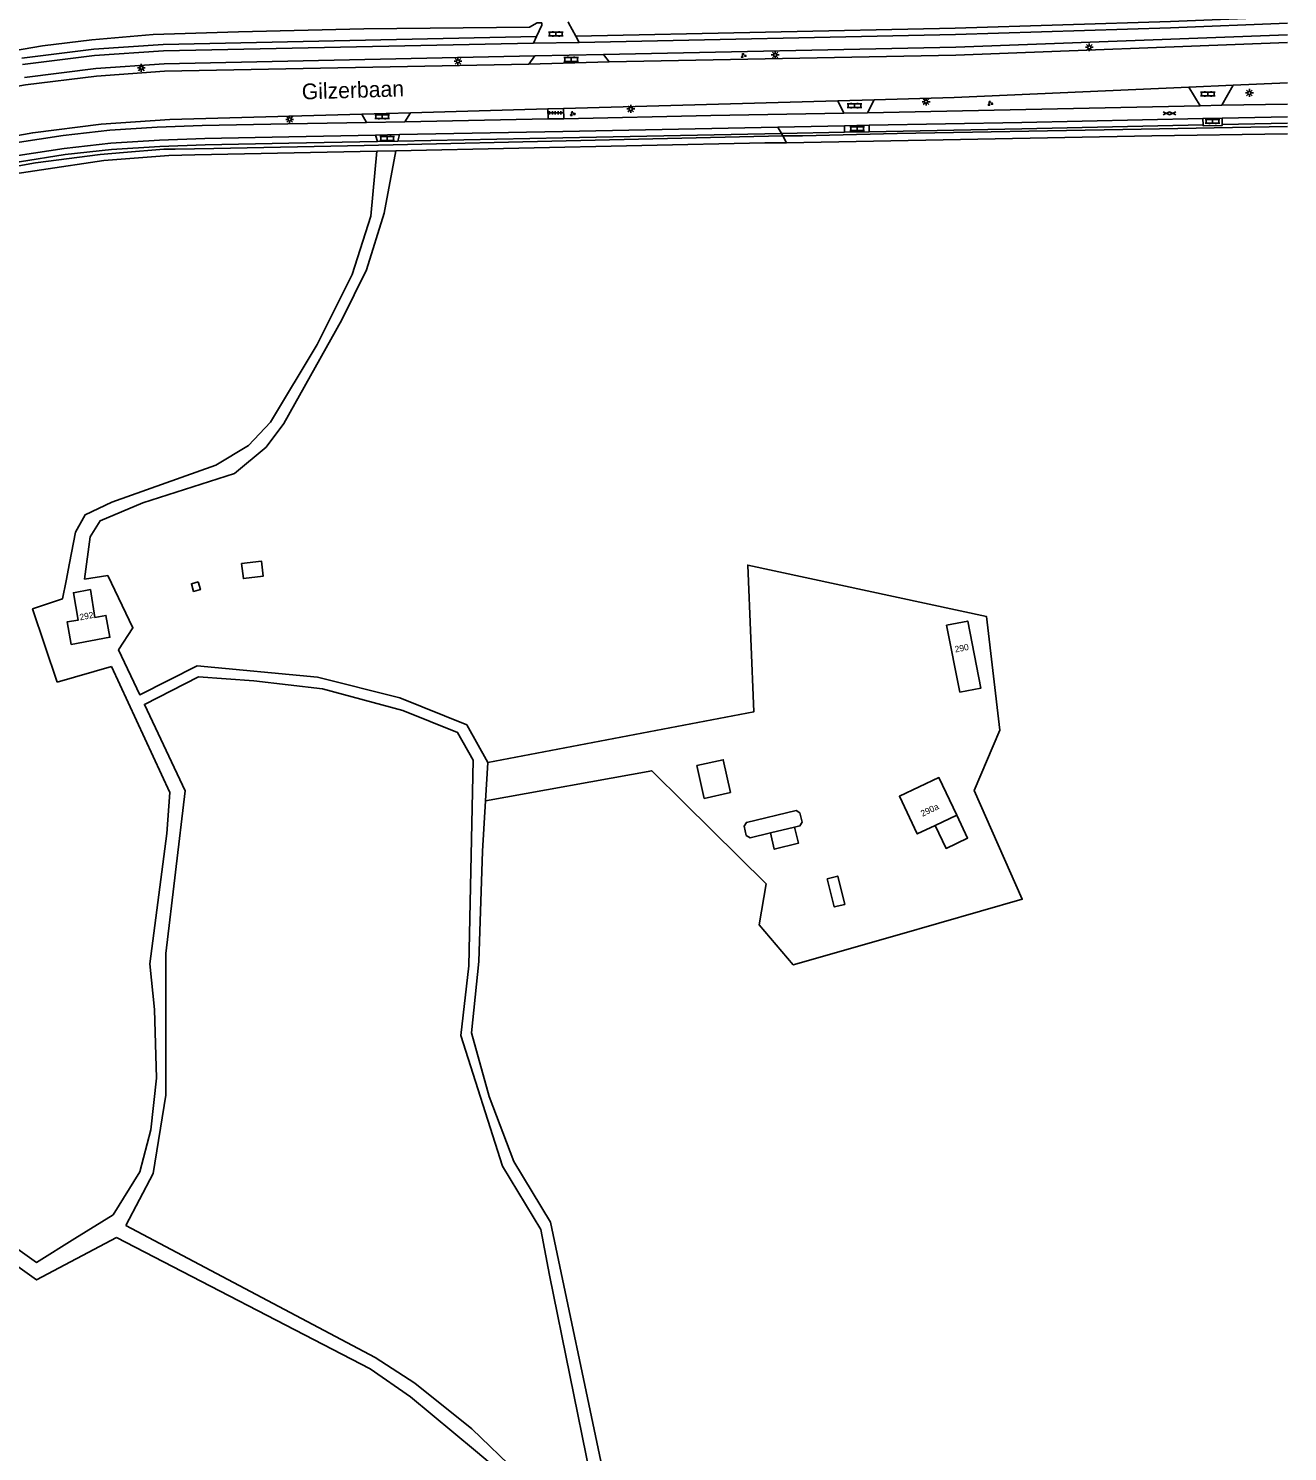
# Model space of a CAD drawing. Extents: x 124000 to 129000, y 395500 to 397503.
# Drawn here: x 128800.9 to 129000, y 395875.2 to 396100.2 of the extents above; entities that cross this region are included whole.
import ezdxf

# ---------------------------------------------------------------- set-up
doc = ezdxf.new("R2010")
doc.units = 0
for name, color, linetype in [('gg-afsc-hekwerk', 7, 'Continuous'), ('gg-anno-huisnummerreeks BGT', 7, 'Continuous'), ('gg-anno-openbare ruimte label', 7, 'Continuous'), ('gg-bbg-bijgebouw', 7, 'Continuous'), ('gg-bbg-hoofdgebouw', 7, 'Continuous'), ('gg-bbg-luifel en loopbrug', 7, 'Continuous'), ('gg-bbg-overig bouwwerk', 7, 'Continuous'), ('gg-knt-onverhard', 7, 'Continuous'), ('gg-knt-verharding', 7, 'Continuous'), ('gt-grn-groengrens', 7, 'Continuous'), ('gt-grn-groengrens NZ', 7, 'Continuous'), ('gt-grn-vlakafsluiter', 7, 'Continuous'), ('gt-symb-gesloten verharding', 7, 'Continuous'), ('gt-symb-groenvak', 7, 'Continuous'), ('gt-symb-klinker verharding', 7, 'Continuous'), ('gt-symb-lichtmast', 7, 'Continuous'), ('gt-symb-tegel verharding', 7, 'Continuous')]:
    doc.layers.add(name, color=color, linetype=linetype)

# ---------------------------------------------------------------- blocks, each defined once
blk = doc.blocks.new('gt0-LMAST')
at = {"layer": 'gt-symb-lichtmast'}
for p, q in [((-0.18, 0.17), (-0.45, 0.44)), ((-0.01, 0.25), (-0.01, 0.62)), ((0.17, 0.17), (0.44, 0.44)), ((-0.26, 0), (-0.63, 0)), ((-0.18, -0.18), (-0.45, -0.45)), ((-0.01, -0.25), (-0.01, -0.63)), ((0.44, -0.45), (0.17, -0.18)), ((0.24, 0), (0.62, 0))]:
    blk.add_line(p, q, dxfattribs=at)
blk.add_circle((-0.01, 0), 0.25, dxfattribs=at)
blk = doc.blocks.new('gt0-KL1')
at = {"layer": 'gt-symb-klinker verharding'}
for p, q in [((-1.15, 0.3), (1.15, 0.3)), ((-1, -0.3), (-1, 0.3)), ((-0.5, 0.3), (-0.5, 0.45)), ((0, -0.3), (0, 0.3)), ((0.5, 0.3), (0.5, 0.45)), ((1, -0.3), (1, 0.3)), ((-1.15, -0.3), (1.15, -0.3)), ((-0.5, -0.45), (-0.5, -0.3)), ((0.5, -0.45), (0.5, -0.3))]:
    blk.add_line(p, q, dxfattribs=at)
blk = doc.blocks.new('gt0-GRVAK')
at = {"layer": 'gt-symb-groenvak'}
for p, q in [((-0.11, 0.19), (-0.23, 0.24)), ((-0.18, 0.15), (0.09, 0.15)), ((-0.09, 0.21), (-0.16, 0.32)), ((-0.05, 0.21), (-0.05, 0.39)), ((0, 0.21), (0.06, 0.32)), ((0.01, 0.19), (0.13, 0.24)), ((0.26, -0.05), (0.2, 0.06)), ((0.3, -0.05), (0.3, 0.13)), ((0.35, -0.05), (0.41, 0.06)), ((-0.25, -0.23), (-0.36, -0.18)), ((-0.32, -0.26), (-0.05, -0.26)), ((-0.23, -0.21), (-0.29, -0.09)), ((-0.18, -0.2), (-0.18, -0.02)), ((-0.14, -0.21), (-0.07, -0.09)), ((-0.12, -0.23), (0, -0.18)), ((0.24, -0.07), (0.12, -0.02)), ((0.17, -0.11), (0.44, -0.11)), ((0.37, -0.07), (0.49, -0.02))]:
    blk.add_line(p, q, dxfattribs=at)
blk = doc.blocks.new('gt0-TEG1')
at = {"layer": 'gt-symb-tegel verharding'}
for p, q in [((-1.12, 0), (1.13, 0)), ((-0.9, -0.25), (-0.9, 0.25)), ((-0.45, -0.25), (-0.45, 0.25)), ((0, -0.25), (0, 0.25)), ((0.45, -0.25), (0.45, 0.25)), ((0.9, -0.25), (0.9, 0.25))]:
    blk.add_line(p, q, dxfattribs=at)
blk = doc.blocks.new('gt0-GESVH1')
at = {"layer": 'gt-symb-gesloten verharding'}
for p, q in [((-0.99, -0.26), (0.01, 0.24)), ((0.01, -0.26), (-0.99, 0.24)), ((0.01, 0.24), (1.01, -0.26)), ((1.01, 0.24), (0.01, -0.26))]:
    blk.add_line(p, q, dxfattribs=at)

msp = doc.modelspace()

# ---------------------------------------------------------------- linework, layer by layer
at = {"layer": 'gg-afsc-hekwerk'}
for points in [[(128882.06, 396101.14), (128881.32, 396101.12), (128880.12, 396100.41), (128853.93, 396100.16), (128834.09, 396099.69), (128820.6, 396099.29), (128810.9, 396098.45), (128803.09, 396097.49)], [(128788.25, 396098.48), (128788.97, 396095.05), (128803.09, 396097.49)]]:
    msp.add_lwpolyline(points, dxfattribs=at)
at = {"layer": 'gg-bbg-bijgebouw'}
for points in [[(128834.58, 396015.59), (128837.73, 396015.98), (128838.03, 396013.61), (128834.88, 396013.21), (128834.58, 396015.59)], [(128827.72, 396012.71), (128826.65, 396012.4), (128827, 396011.18), (128828.08, 396011.49), (128827.72, 396012.71)]]:
    msp.add_lwpolyline(points, dxfattribs=at)
at = {"layer": 'gg-bbg-hoofdgebouw'}
msp.add_line((128947.68, 395975.8), (128944.28, 395974.18), dxfattribs=at)
for points in [[(128810.71, 396011.5), (128808, 396010.98), (128808.76, 396006.67), (128806.99, 396006.36), (128807.65, 396002.8), (128813.78, 396003.94), (128813.14, 396007.4), (128811.41, 396007.08), (128810.71, 396011.5)], [(128948.16, 395995.24), (128951.49, 395995.89), (128949.42, 396006.49), (128946.09, 396005.84), (128948.16, 395995.24)], [(128947.68, 395975.8), (128944.87, 395981.76), (128938.63, 395978.79), (128941.45, 395972.84), (128944.28, 395974.18)]]:
    msp.add_lwpolyline(points, dxfattribs=at)
at = {"layer": 'gg-bbg-luifel en loopbrug'}
msp.add_line((128922.03, 395973.9), (128918.23, 395973), dxfattribs=at)
for points in [[(128911.92, 395979.37), (128910.77, 395984.56), (128906.61, 395983.65), (128907.76, 395978.45), (128911.92, 395979.37)], [(128947.68, 395975.8), (128949.4, 395972.17), (128946, 395970.55), (128944.28, 395974.18)], [(128922.03, 395973.9), (128922.66, 395971.35), (128918.84, 395970.42), (128918.23, 395973)], [(128927.18, 395965.75), (128928.86, 395966.17), (128929.98, 395961.7), (128928.31, 395961.28), (128927.18, 395965.75)]]:
    msp.add_lwpolyline(points, dxfattribs=at)
at = {"layer": 'gg-bbg-overig bouwwerk'}
msp.add_lwpolyline([(128922.03, 395973.9), (128922.88, 395974.1), (128923.25, 395974.7), (128922.9, 395976.16), (128922.3, 395976.53), (128914.44, 395974.67), (128914.07, 395974.06), (128914.41, 395972.6), (128915.01, 395972.23), (128918.23, 395973)], dxfattribs=at)
at = {"layer": 'gg-knt-onverhard'}
for p, q in [((128805.42, 395996.82), (128814, 395999.34)), ((128873.16, 395978.05), (128873.53, 395984.15))]:
    msp.add_line(p, q, dxfattribs=at)
for points in [[(128873.53, 395984.15), (128870.19, 395990.07), (128859.6, 395994.36), (128846.59, 395997.63), (128827.59, 395999.42), (128818.5, 395994.84), (128815.15, 396001.95), (128817.4, 396005.44), (128813.43, 396013.7), (128809.77, 396013.15), (128810.67, 396019.8), (128812.23, 396022.38), (128819, 396025.18), (128833.49, 396029.86), (128838.47, 396033.99), (128841.29, 396037.74), (128850.44, 396054.17), (128854.33, 396062.04), (128857.13, 396071.04), (128859.01, 396080.86)], [(128855.96, 396080.8), (128855.03, 396070.52), (128852.07, 396061.32), (128846.54, 396050.26), (128839.15, 396037.95), (128835.68, 396034.29), (128830.52, 396031.18), (128814.08, 396025.29)], [(128814.08, 396025.29), (128809.87, 396023.31), (128808.31, 396020.58), (128807.37, 396015.68), (128806.84, 396012.85), (128806.3, 396010.03), (128801.53, 396008.43), (128805.42, 395996.82)], [(128814, 395999.34), (128823.27, 395979.39), (128822.78, 395972.92), (128820.06, 395952.27), (128820.83, 395945.07), (128821.14, 395934.21), (128820.22, 395926.05), (128818.49, 395919.38), (128814.26, 395912.6), (128808.22, 395908.83), (128802.17, 395905.07), (128792.17, 395912.18), (128780.18, 395918.34), (128760.57, 395933.04), (128753.09, 395935.93), (128746.76, 395939.19), (128739.2, 395945.42), (128734.35, 395949.41)], [(128816.29, 395910.93), (128820.6, 395919.14), (128822.62, 395931.53), (128822.62, 395953.9), (128825.66, 395979.67), (128819.22, 395993.32), (128827.79, 395997.69), (128836.51, 395997.07), (128847.4, 395995.81), (128860.12, 395992.38), (128868.76, 395988.86), (128871.2, 395984.5), (128870.52, 395951.97), (128869.27, 395940.94), (128875.84, 395920.3), (128881.94, 395910.29), (128883.28, 395903.03), (128889.7, 395871.41)], [(128814.83, 395909.02), (128854.93, 395888.25), (128861.33, 395883.83), (128871.61, 395875.26), (128882.92, 395865.72), (128885.99, 395864.3), (128888.66, 395864.7), (128890.53, 395866.57), (128891.6, 395869.02), (128891.64, 395872.62), (128883.43, 395911.45), (128877.63, 395921.05), (128873.73, 395931.29), (128870.97, 395941.38), (128872.09, 395952.67), (128872.68, 395970.12), (128873.16, 395978.05)], [(128709.55, 395962.19), (128708.38, 395959.94), (128733.59, 395946.96), (128743.49, 395938.39), (128752.36, 395933.79), (128760.31, 395930.91), (128779.07, 395916.49), (128791.78, 395909.7), (128802.14, 395902.3), (128814.83, 395909.02)], [(128878.24, 395871.78), (128871.03, 395878.72), (128861.98, 395885.96), (128855.72, 395890.02), (128816.29, 395910.93)]]:
    msp.add_lwpolyline(points, dxfattribs=at)
at = {"layer": 'gg-knt-verharding'}
for p, q in [((128880.76, 396097.93), (128881.23, 396098.94)), ((128887.43, 396099.02), (128887.98, 396098.03)), ((128880.76, 396097.93), (128887.98, 396098.03)), ((128880.96, 396095.91), (128880.01, 396094.59)), ((128880.01, 396094.59), (128892.7, 396094.93)), ((128880.96, 396095.91), (128891.84, 396096.1)), ((128892.7, 396094.93), (128891.84, 396096.1)), ((128991.41, 396091.25), (128984.4, 396090.94)), ((128986.17, 396087.99), (128984.4, 396090.94)), ((128989.61, 396088.08), (128991.41, 396091.25)), ((128991.41, 396091.25), (129000, 396091.62)), ((128883.02, 396087.52), (128861.28, 396086.91)), ((128885.49, 396087.59), (128883.02, 396087.52)), ((128883.07, 396085.92), (128883.02, 396087.52)), ((128885.49, 396087.59), (128928.87, 396088.8)), ((128885.54, 396085.96), (128885.49, 396087.59)), ((128934.61, 396088.96), (128928.87, 396088.8)), ((128929.84, 396086.85), (128928.87, 396088.8)), ((128933.58, 396086.91), (128934.61, 396088.96)), ((128933.58, 396086.91), (128986.17, 396087.99)), ((128986.17, 396087.99), (128989.61, 396088.08)), ((128989.61, 396088.08), (129000, 396088.27)), ((128861.28, 396086.91), (128853.6, 396086.69)), ((128854.34, 396085.36), (128853.6, 396086.69)), ((128854.34, 396085.36), (128860.4, 396085.48)), ((128860.4, 396085.48), (128861.28, 396086.91)), ((128860.4, 396085.48), (128883.07, 396085.92)), ((128883.07, 396085.92), (128885.54, 396085.96)), ((128929.84, 396086.85), (128933.58, 396086.91)), ((128986.62, 396085.97), (128989.64, 396086.03)), ((128986.62, 396085.97), (128986.65, 396084.97)), ((128989.64, 396086.03), (129000, 396086.23)), ((128989.66, 396085.03), (128989.64, 396086.03)), ((128855.77, 396083.37), (128859.59, 396083.45)), ((128855.77, 396083.37), (128856.09, 396082.33)), ((128859.31, 396082.39), (128859.59, 396083.45)), ((128919.4, 396084.62), (128929.93, 396084.83)), ((128933.84, 396084.95), (128929.93, 396084.83)), ((128929.94, 396083.82), (128929.93, 396084.83)), ((128933.85, 396083.89), (128929.94, 396083.82)), ((128933.84, 396084.95), (128933.85, 396083.89)), ((128856.09, 396082.33), (128859.31, 396082.39))]:
    msp.add_line(p, q, dxfattribs=at)
for points in [[(128881.23, 396098.94), (128882.07, 396100.74), (128882.06, 396101.14)], [(128886.26, 396101.27), (128886.27, 396101.1), (128887.43, 396099.02)], [(128887.98, 396098.03), (128947.49, 396099.28), (128981.51, 396100.32), (129000, 396101.05)], [(128891.84, 396096.1), (128947.57, 396097.25), (129000, 396099.21)], [(128799.95, 396094.52), (128811.34, 396095.94), (128822.24, 396096.71), (128880.76, 396097.93)], [(128892.7, 396094.93), (128947.55, 396096), (129000, 396097.99)], [(128880.01, 396094.59), (128822.4, 396093.46), (128811.65, 396092.7), (128800.43, 396091.3), (128790.75, 396089.58), (128771.54, 396084.81), (128757.31, 396079.98), (128748.55, 396076.12)], [(128800.25, 396092.49), (128811.54, 396093.89), (128822.35, 396094.65), (128880.96, 396095.91)], [(128984.4, 396090.94), (128947.3, 396089.32), (128934.61, 396088.96)], [(128758.14, 396070.62), (128764.64, 396073.14), (128770.63, 396075.21), (128777.69, 396077.38), (128784.78, 396079.2), (128791.77, 396080.8), (128798.79, 396082.16), (128806.4, 396083.32), (128813.74, 396084.15), (128821.23, 396084.6), (128828.34, 396084.86), (128841.93, 396085.14), (128854.34, 396085.36)], [(128853.6, 396086.69), (128823.23, 396085.84), (128812.4, 396085.08), (128801.57, 396083.73), (128792.34, 396082.09), (128773.7, 396077.46), (128760.08, 396072.84), (128758.21, 396072.02)], [(128885.54, 396085.96), (128908.8, 396086.47), (128929.84, 396086.85)], [(128933.84, 396084.95), (128957.99, 396085.38), (128986.62, 396085.97)], [(128773.37, 396073.89), (128778.23, 396075.39), (128785.49, 396077.3), (128792.02, 396078.75), (128799.28, 396080.12), (128806.54, 396081.26), (128813.92, 396082.08), (128821.59, 396082.54), (128828.79, 396082.81), (128842.07, 396083.07), (128855.77, 396083.37)], [(128859.59, 396083.45), (128885.38, 396083.92), (128919.4, 396084.62)], [(128986.65, 396084.97), (128986.65, 396084.84), (128989.66, 396084.88), (128989.66, 396085.03)]]:
    msp.add_lwpolyline(points, dxfattribs=at)
at = {"layer": 'gt-grn-groengrens'}
for p, q in [((128919.4, 396084.62), (128919.95, 396083.63)), ((128919.95, 396083.63), (128920.17, 396083.23)), ((128920.17, 396083.23), (128920.78, 396082.13)), ((128855.96, 396080.8), (128859.01, 396080.86))]:
    msp.add_line(p, q, dxfattribs=at)
for points in [[(128757.94, 396067.31), (128758.52, 396067.33), (128761.91, 396068.55), (128776.92, 396073.45), (128782.63, 396074.81), (128792.94, 396077.36), (128802.03, 396078.98), (128812.23, 396080.27), (128815.9, 396080.59), (128822.32, 396081.12), (128824.08, 396081.16), (128830.2, 396081.24), (128854, 396081.72), (128890.5, 396082.54), (128920.17, 396083.23)], [(128920.17, 396083.23), (128923.29, 396083.27), (128938.25, 396083.63), (128973.95, 396084.23), (129000, 396084.72)], [(128920.78, 396082.13), (128978.53, 396083.23), (129000, 396083.58)], [(128744.19, 396059.36), (128747.77, 396061.01), (128762.38, 396067.65), (128763.45, 396068.03), (128776.82, 396072.39), (128788.25, 396075.17), (128793.02, 396076.38), (128812.83, 396079.34), (128823.08, 396080.12), (128827.21, 396080.23), (128855.96, 396080.8)], [(128859.01, 396080.86), (128917.34, 396082.16), (128920.78, 396082.13)]]:
    msp.add_lwpolyline(points, dxfattribs=at)
at = {"layer": 'gt-grn-groengrens NZ'}
for p, q in [((128989.66, 396085.03), (129000, 396085.23)), ((128919.95, 396083.63), (128929.94, 396083.82))]:
    msp.add_line(p, q, dxfattribs=at)
for points in [[(128887.43, 396099.02), (128947.46, 396100.28), (128981.48, 396101.32), (129000, 396102.05)], [(128799.83, 396095.51), (128811.24, 396096.94), (128822.19, 396097.71), (128881.23, 396098.94)], [(128859.31, 396082.39), (128885.4, 396082.92), (128919.95, 396083.63)], [(128933.85, 396083.89), (128958, 396084.38), (128986.65, 396084.97)], [(128773.66, 396072.94), (128778.51, 396074.43), (128785.72, 396076.33), (128792.22, 396077.77), (128799.45, 396079.14), (128806.67, 396080.27), (128814, 396081.08), (128821.64, 396081.54), (128828.82, 396081.81), (128842.09, 396082.07), (128856.09, 396082.33)]]:
    msp.add_lwpolyline(points, dxfattribs=at)
at = {"layer": 'gt-grn-vlakafsluiter'}
msp.add_lwpolyline([(128873.53, 395984.15), (128915.61, 395992.17), (128914.64, 396015.35), (128952.37, 396007.24), (128954.48, 395989.25), (128950.43, 395979.69), (128958.04, 395962.51), (128938.29, 395956.84), (128921.84, 395952.12), (128916.42, 395958.46), (128917.56, 395964.94), (128904.6, 395977.74), (128899.47, 395982.82), (128873.16, 395978.05)], dxfattribs=at)

# ---------------------------------------------------------------- block references
at = {"layer": 'gt-symb-gesloten verharding'}
msp.add_blockref('gt0-GESVH1', (128981.32, 396086.81), dxfattribs=at)
at = {"layer": 'gt-symb-groenvak'}
for p in [(128913.94, 396095.95), (128952.96, 396088.37), (128886.92, 396086.75)]:
    msp.add_blockref('gt0-GRVAK', p, dxfattribs=at)
at = {"layer": 'gt-symb-klinker verharding'}
for p in [(128884.29, 396099.34), (128886.7, 396095.32), (128987.41, 396089.87), (128931.51, 396088.02), (128856.81, 396086.29), (128988.15, 396085.55), (128857.63, 396082.83), (128931.94, 396084.39)]:
    msp.add_blockref('gt0-KL1', p, dxfattribs=at)
at = {"layer": 'gt-symb-lichtmast'}
for p in [(128918.98, 396096.04), (128968.66, 396097.25), (128818.75, 396094), (128868.82, 396095.04), (128993.98, 396090.04), (128896.15, 396087.51), (128942.85, 396088.65), (128842.2, 396085.84)]:
    msp.add_blockref('gt0-LMAST', p, dxfattribs=at)
at = {"layer": 'gt-symb-tegel verharding'}
msp.add_blockref('gt0-TEG1', (128884.2, 396086.89), dxfattribs=at)

# ---------------------------------------------------------------- texts
at = {"layer": 'gg-anno-huisnummerreeks BGT'}
for s, rotation, p in [('292', 11, (128809.07, 396006.6)), ('290', 11.1, (128947.47, 396001.52)), ('290a', 25.4, (128942.28, 395975.54))]:
    msp.add_text(s, height=1, rotation=rotation, dxfattribs=at).set_placement(p)
at = {"layer": 'gg-anno-openbare ruimte label'}
msp.add_text('Gilzerbaan', height=2.5, rotation=1.8, dxfattribs=at).set_placement((128844.15, 396088.99))

doc.saveas('drawing.dxf')
